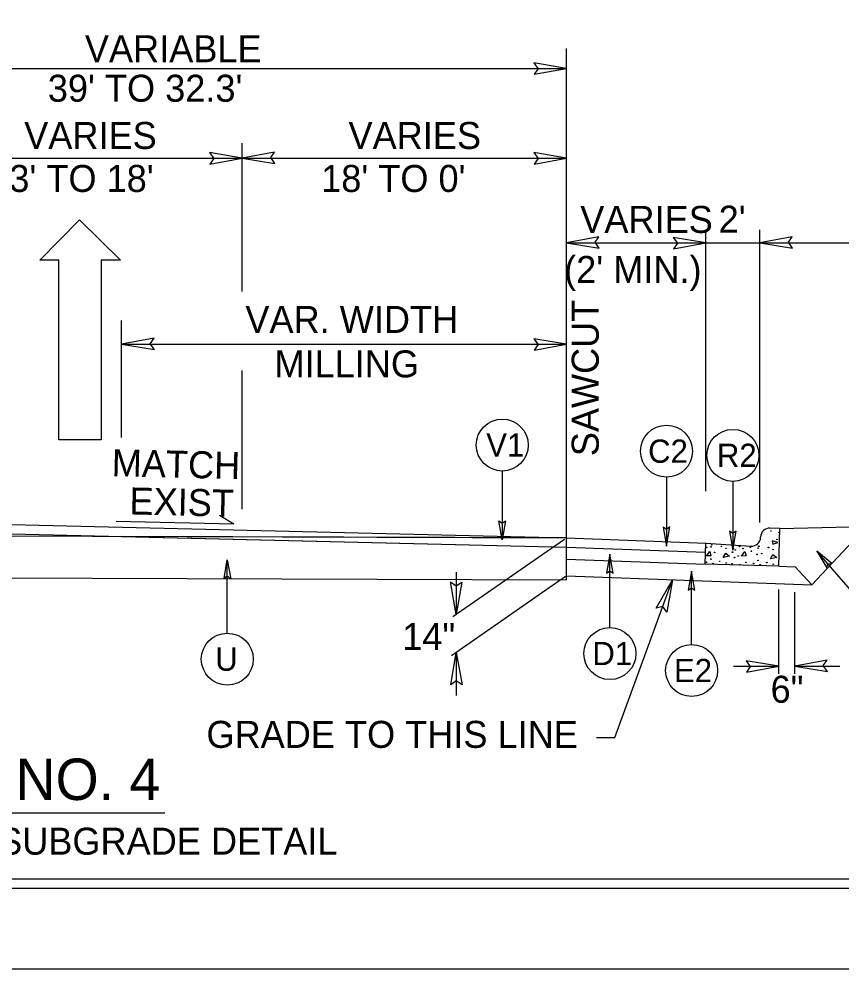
# Model space of a CAD drawing. Extents: x 573748 to 574632, y -54663 to -53209.
# Drawn here: x 574120.1 to 574165.8, y -53663.7 to -53610.9 of the extents above; entities that cross this region are included whole.
import ezdxf

# ---------------------------------------------------------------- set-up
doc = ezdxf.new("R2010")
doc.units = 0
for name, color, linetype in [('Prop Dimension', 7, 'Continuous'), ('Prop Dimension Text', 7, 'Continuous'), ('Prop Lane Arrow CELL', 7, 'Continuous'), ('Prop Terminator CELL', 7, 'Continuous'), ('Sheet Cutting Line CELL', 7, 'Continuous'), ('Sheet Plot Border Inside CELL', 7, 'Continuous'), ('Sheet Plot Border Outside CELL', 7, 'Continuous'), ('Sheet Typical CELL', 7, 'Continuous'), ('Typical Arrow Superelevation CELL', 7, 'Continuous'), ('Typical Curb CELL', 7, 'Continuous'), ('Typical ID Circle CELL', 7, 'Continuous'), ('Typical Pavement Slope CELL', 7, 'Continuous'), ('Typical Terminator CELL', 7, 'Continuous'), ('Typical Text General CELL', 7, 'Continuous'), ('Typical Text ID Circle CELL', 7, 'Continuous'), ('Typical Text Label CELL', 7, 'Continuous')]:
    doc.layers.add(name, color=color, linetype=linetype)

msp = doc.modelspace()

# ---------------------------------------------------------------- linework, layer by layer
at = {"layer": 'Prop Dimension'}
for p, q in [((574150.462, -53639.601), (574150.462, -53612.569)), ((574150.462, -53636.869), (574150.462, -53612.569)), ((574105.462, -53613.669), (574150.462, -53613.669)), ((574132.462, -53626.062), (574132.462, -53617.824)), ((574114.462, -53618.65), (574132.462, -53618.65)), ((574132.462, -53618.65), (574150.462, -53618.65)), ((574150.462, -53639.749), (574150.462, -53622.648)), ((574158.194, -53637.158), (574158.194, -53622.648)), ((574161.194, -53638.898), (574161.194, -53622.648)), ((574150.462, -53623.354), (574158.194, -53623.354)), ((574158.194, -53623.354), (574161.194, -53623.354)), ((574161.194, -53623.354), (574176.194, -53623.354)), ((574125.768, -53634.176), (574125.768, -53627.668)), ((574125.768, -53628.997), (574150.462, -53628.997)), ((574132.462, -53638.153), (574132.462, -53630.457)), ((574105.462, -53639.597), (574150.462, -53639.749)), ((574150.462, -53639.749), (574125.768, -53639.666)), ((574125.768, -53639.666), (574150.462, -53640.264)), ((574150.342, -53639.833), (574144.153, -53644.134)), ((574150.462, -53640.264), (574150.462, -53639.749)), ((574144.342, -53641.651), (574144.342, -53644.003)), ((574105.462, -53641.923), (574150.462, -53642.076)), ((574150.4, -53641.898), (574144.071, -53646.297)), ((574150.462, -53642.076), (574150.462, -53641.855)), ((574162.238, -53647.306), (574162.238, -53642.612)), ((574163.129, -53647.306), (574163.129, -53642.759)), ((574144.342, -53646.108), (574144.342, -53648.511)), ((574159.727, -53646.867), (574162.238, -53646.867)), ((574163.129, -53646.867), (574165.634, -53646.867))]:
    msp.add_line(p, q, dxfattribs=at)
msp.add_lwpolyline([(574152.119, -53650.832), (574153.14, -53650.832), (574156.342, -53642.075)], dxfattribs=at)
at = {"layer": 'Prop Lane Arrow CELL'}
for p, q in [((574121.218, -53624.32), (574123.427, -53622.075)), ((574123.427, -53622.075), (574125.707, -53624.32)), ((574122.287, -53624.32), (574121.218, -53624.32)), ((574122.287, -53634.295), (574122.287, -53624.32)), ((574125.707, -53624.32), (574124.638, -53624.32)), ((574124.638, -53624.32), (574124.638, -53634.295)), ((574124.638, -53634.295), (574122.287, -53634.295))]:
    msp.add_line(p, q, dxfattribs=at)
at = {"layer": 'Prop Terminator CELL'}
for points in [[(574148.666, -53614.002), (574150.462, -53613.669), (574148.648, -53613.372), (574148.882, -53613.689)], [(574130.666, -53618.983), (574132.462, -53618.65), (574130.648, -53618.353), (574130.882, -53618.67)], [(574134.259, -53618.317), (574132.462, -53618.65), (574134.277, -53618.947), (574134.043, -53618.63)], [(574148.666, -53618.983), (574150.462, -53618.65), (574148.648, -53618.353), (574148.882, -53618.67)], [(574152.259, -53623.021), (574150.462, -53623.354), (574152.277, -53623.651), (574152.043, -53623.333)], [(574156.397, -53623.687), (574158.194, -53623.354), (574156.379, -53623.057), (574156.613, -53623.374)], [(574162.99, -53623.021), (574161.194, -53623.354), (574163.008, -53623.651), (574162.774, -53623.333)], [(574127.564, -53628.663), (574125.768, -53628.997), (574127.582, -53629.293), (574127.348, -53628.976)], [(574148.666, -53629.33), (574150.462, -53628.997), (574148.648, -53628.7), (574148.882, -53629.017)], [(574144.652, -53642.202), (574144.342, -53644.003), (574144.022, -53642.192), (574144.342, -53642.422)], [(574155.433, -53643.659), (574156.342, -53642.075), (574156.021, -53643.885), (574155.799, -53643.559)], [(574144.032, -53647.909), (574144.342, -53646.108), (574144.662, -53647.919), (574144.342, -53647.689)], [(574160.442, -53647.201), (574162.238, -53646.867), (574160.424, -53646.571), (574160.658, -53646.888)], [(574164.925, -53646.534), (574163.129, -53646.867), (574164.943, -53647.164), (574164.709, -53646.847)]]:
    msp.add_lwpolyline(points, close=True, dxfattribs=at)
at = {"layer": 'Sheet Cutting Line CELL'}
msp.add_line((573944.171, -53663.697), (574280.971, -53663.697), dxfattribs=at)
at = {"layer": 'Sheet Plot Border Inside CELL'}
msp.add_lwpolyline([(574280.071, -53448.187), (573946.771, -53448.187), (573946.771, -53659.207), (574280.071, -53659.207)], close=True, dxfattribs=at)
at = {"layer": 'Sheet Plot Border Outside CELL'}
msp.add_lwpolyline([(574280.971, -53443.697), (573944.171, -53443.697), (573944.171, -53663.697), (574280.971, -53663.697)], close=True, dxfattribs=at)
at = {"layer": 'Sheet Typical CELL'}
msp.add_lwpolyline([(574277.571, -53448.697), (573977.571, -53448.697), (573977.571, -53658.697), (574277.571, -53658.697)], close=True, dxfattribs=at)
at = {"layer": 'Typical Arrow Superelevation CELL'}
for q in [(574131.206, -53638.51), (574125.465, -53638.833)]:
    msp.add_line((574131.987, -53638.986), q, dxfattribs=at)
at = {"layer": 'Typical Curb CELL'}
for p, q in [((574162.292, -53639.223), (574161.747, -53639.209)), ((574162.238, -53641.318), (574162.292, -53639.223)), ((574158.163, -53641.212), (574158.194, -53640.039)), ((574158.194, -53640.039), (574160.696, -53640.208)), ((574161.231, -53639.72), (574161.232, -53639.697)), ((574161.875, -53639.911), (574161.905, -53640.101)), ((574162.196, -53640.013), (574161.875, -53639.911)), ((574161.905, -53640.101), (574162.196, -53640.013)), ((574158.226, -53640.747), (574158.414, -53640.501)), ((574158.414, -53640.501), (574158.48, -53640.741)), ((574159.161, -53640.843), (574159.298, -53640.606)), ((574159.298, -53640.606), (574159.51, -53640.769)), ((574160.178, -53640.762), (574160.364, -53640.516)), ((574160.364, -53640.516), (574160.429, -53640.756)), ((574161.777, -53640.911), (574161.914, -53640.674)), ((574161.914, -53640.674), (574162.126, -53640.837)), ((574158.48, -53640.741), (574158.226, -53640.747)), ((574159.51, -53640.769), (574159.161, -53640.843)), ((574160.429, -53640.756), (574160.178, -53640.762)), ((574162.126, -53640.837), (574161.777, -53640.911)), ((574162.238, -53641.318), (574158.163, -53641.212))]:
    msp.add_line(p, q, dxfattribs=at)
for centre in [(574161.806, -53639.369), (574162.258, -53639.453), (574158.52, -53640.146), (574162.141, -53639.833), (574158.243, -53640.281), (574158.482, -53640.25), (574158.678, -53640.555), (574159.057, -53640.219), (574159.306, -53640.332), (574159.671, -53640.545), (574159.712, -53640.342), (574159.828, -53640.417), (574160.06, -53640.226), (574160.26, -53640.345), (574160.669, -53640.273), (574160.724, -53640.488), (574161.03, -53640.676), (574161.099, -53640.318), (574161.137, -53640.213), (574161.295, -53640.623), (574161.674, -53640.287), (574161.923, -53640.4), (574158.232, -53641.106), (574158.476, -53640.933), (574158.59, -53641.175), (574158.964, -53641.053), (574159.32, -53641.146), (574159.642, -53641.19), (574159.783, -53640.847), (574159.987, -53640.756), (574160.42, -53641.115), (574160.849, -53641.174), (574161.093, -53641), (574161.581, -53641.121), (574161.937, -53641.214), (574160.082, -53641.249), (574161.207, -53641.243)]:
    msp.add_circle(centre, 0.0168, dxfattribs=at)
for centre, start, end in [((574161.734, -53639.71), 88.5196, 178.5196), ((574160.73, -53639.707), 266.1351, 358.5196)]:
    msp.add_arc(centre, 0.502, start, end, dxfattribs=at)
at = {"layer": 'Typical ID Circle CELL'}
for p, q in [((574146.894, -53636.037), (574146.894, -53639.863)), ((574156.011, -53636.378), (574156.011, -53640.205)), ((574159.695, -53636.609), (574159.695, -53640.436)), ((574152.867, -53644.734), (574152.867, -53640.65)), ((574167.659, -53644.309), (574164.353, -53640.487)), ((574131.632, -53645.044), (574131.632, -53640.961)), ((574157.406, -53645.677), (574157.406, -53641.593))]:
    msp.add_line(p, q, dxfattribs=at)
for centre in [(574146.894, -53634.594), (574156.011, -53634.936), (574159.695, -53635.167), (574152.867, -53646.176), (574131.632, -53646.487), (574157.406, -53647.119)]:
    msp.add_circle(centre, 1.443, dxfattribs=at)
at = {"layer": 'Typical Pavement Slope CELL'}
for p, q in [((574112.962, -53638.841), (574150.462, -53639.749)), ((574162.292, -53639.223), (574176.194, -53638.916)), ((574105.462, -53639.174), (574150.462, -53640.264)), ((574164.084, -53642.364), (574167.111, -53639.116)), ((574150.462, -53639.749), (574158.194, -53640.039)), ((574150.462, -53641.855), (574150.462, -53640.264)), ((574150.462, -53640.264), (574158.18, -53640.552)), ((574150.462, -53640.924), (574158.163, -53641.212)), ((574162.238, -53641.318), (574163.145, -53641.356)), ((574164.084, -53642.364), (574163.145, -53641.356)), ((574150.462, -53641.855), (574164.084, -53642.364))]:
    msp.add_line(p, q, dxfattribs=at)
at = {"layer": 'Typical Terminator CELL'}
for points in [[(574147.075, -53638.809), (574146.894, -53639.863), (574146.706, -53638.803), (574146.894, -53638.937)], [(574155.83, -53639.15), (574156.011, -53640.205), (574156.199, -53639.145), (574156.011, -53639.279)], [(574159.513, -53639.381), (574159.695, -53640.436), (574159.882, -53639.375), (574159.695, -53639.51)], [(574153.049, -53641.705), (574152.867, -53640.65), (574152.68, -53641.711), (574152.867, -53641.576)], [(574165.18, -53641.166), (574164.353, -53640.487), (574164.905, -53641.412), (574164.959, -53641.187)], [(574131.45, -53642.015), (574131.632, -53640.961), (574131.819, -53642.021), (574131.632, -53641.886)], [(574157.588, -53642.648), (574157.406, -53641.593), (574157.219, -53642.654), (574157.406, -53642.519)]]:
    msp.add_lwpolyline(points, close=True, dxfattribs=at)
at = {"layer": 'Typical Text Label CELL'}
msp.add_line((574091.962, -53655.028), (574128.169, -53655.028), dxfattribs=at)

# ---------------------------------------------------------------- texts
at = {"layer": 'Prop Dimension'}
msp.add_text('GRADE TO THIS LINE', height=1.5, rotation=360, dxfattribs=at).set_placement((574130.474, -53651.414))
at = {"layer": 'Prop Dimension Text'}
for s, height, p in [('VARIABLE', 1.5, (574123.726, -53613.33)), ("39' TO 32.3'", 1.5, (574121.669, -53615.524)), ('VARIES', 1.5, (574120.359, -53618.148)), ('VARIES', 1.5, (574138.359, -53618.148)), ("13' TO 18'", 1.5, (574118.418, -53620.536)), ("18' TO 0'", 1.5, (574136.842, -53620.536)), ('VARIES', 1.5, (574151.224, -53622.81)), ("2'", 1.5, (574158.905, -53622.797)), ("(2' MIN.)", 1.5, (574150.329, -53625.59)), ('VAR. WIDTH', 1.5, (574132.634, -53628.366)), ('MILLING', 1.5, (574134.248, -53630.836)), ('14"', 1.5, (574141.341, -53645.982)), ('6"', 1.5, (574161.787, -53648.906)), ('TYPICAL SECTION NO. 4', 2.3, (574091.68, -53654.309))]:
    msp.add_text(s, height=height, dxfattribs=at).set_placement(p)
for s, rotation, p in [('SAWCUT', 90, (574152.248, -53635.212)), ('MATCH', 358.6506, (574125.203, -53636.321)), ('EXIST', 358.6506, (574126.188, -53638.445))]:
    msp.add_text(s, height=1.5, rotation=rotation, dxfattribs=at).set_placement(p)
at = {"layer": 'Typical Text General CELL'}
msp.add_text('SEE SHEET 2A-6 FOR AGGREGATE SUBGRADE DETAIL', height=1.5, dxfattribs=at).set_placement((574084.246, -53657.348))
at = {"layer": 'Typical Text ID Circle CELL'}
for s, height, p in [('V1', 1.2912, (574146.005, -53635.237)), ('C2', 1.2912, (574154.99, -53635.579)), ('R2', 1.2912, (574158.807, -53635.81)), ('U', 1.291, (574130.961, -53647.13)), ('D1', 1.2912, (574151.895, -53646.819)), ('E2', 1.2912, (574156.425, -53647.762))]:
    msp.add_text(s, height=height, dxfattribs=at).set_placement(p)

doc.saveas('drawing.dxf')
